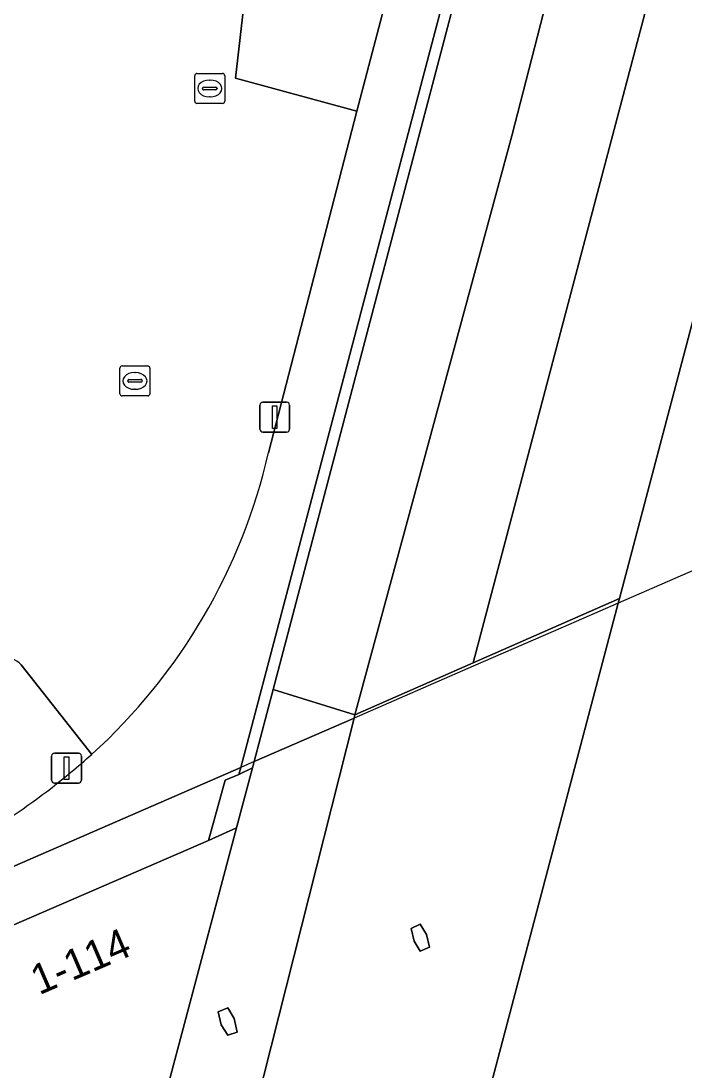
# Model space of a CAD drawing. Extents: x 162026 to 163502, y 387295 to 388169.
# Drawn here: x 162521.14 to 162543.26, y 387578.08 to 387613.06 of the extents above; entities that cross this region are included whole.
import ezdxf

# ---------------------------------------------------------------- set-up
doc = ezdxf.new("R2010")
doc.units = 0
for name, color, linetype in [('IMGEO_Groenvoorziening', 7, 'Continuous'), ('IMGEO_Kolk', 7, 'Continuous'), ('IMGEO_Lichtmast', 7, 'Continuous'), ('IMGEO_Meer_plas_ven_vijver', 7, 'Continuous'), ('IMGEO_Muur', 7, 'Continuous'), ('IMGEO_Pand', 7, 'Continuous'), ('IMGEO_Pand_nummerreeks', 7, 'Continuous'), ('IMGEO_Pand_overbouw', 7, 'Continuous'), ('IMGEO_Parkeervlak_open', 7, 'Continuous'), ('IMGEO_Voetpad_gesloten', 7, 'Continuous'), ('IMGEO_Voetpad_halfverhard', 7, 'Continuous'), ('IMGEO_Voetpad_open', 7, 'Continuous')]:
    doc.layers.add(name, color=color, linetype=linetype)

msp = doc.modelspace()

# ---------------------------------------------------------------- linework, layer by layer
at = {"layer": 'IMGEO_Groenvoorziening'}
for points in [[(162533.737, 387615.429), (162500, 387619.183), (162487.76, 387620.545), (162486.54, 387620.183), (162485.997, 387619.147), (162485.01, 387615.3), (162485.44, 387615.209), (162486.612, 387619.739), (162486.783, 387620.056), (162487.07, 387620.199), (162500, 387618.78), (162528.793, 387615.62), (162528.288, 387611.152), (162532.332, 387610.054)], [(162529.541, 387590.792), (162532.267, 387589.952), (162537.49, 387609.232), (162539.016, 387615.147), (162537.498, 387615.198), (162536.655, 387615.281), (162536.005, 387615.344)]]:
    msp.add_lwpolyline(points, close=True, dxfattribs=at)
msp.add_lwpolyline([(162542.722, 387615.042), (162542.55, 387615.042), (162542.379, 387615.043), (162536.202, 387591.682), (162541.075, 387593.824), (162543.885, 387604.461), (162560.534, 387602.953), (162598.893, 387619.385)], dxfattribs=at)
at = {"layer": 'IMGEO_Kolk'}
for p, q in [((162526.93, 387610.386), (162526.93, 387611.238)), ((162527.005, 387611.312), (162527.857, 387611.312)), ((162527.418, 387611.092), (162527.443, 387611.092)), ((162527.931, 387611.238), (162527.931, 387610.386)), ((162527.189, 387610.806), (162527.189, 387610.818)), ((162527.627, 387610.769), (162527.229, 387610.769)), ((162527.232, 387610.855), (162527.63, 387610.855)), ((162527.673, 387610.818), (162527.673, 387610.806)), ((162527.441, 387610.532), (162527.416, 387610.532)), ((162527.857, 387610.312), (162527.005, 387610.312)), ((162524.438, 387600.644), (162524.438, 387601.496)), ((162524.513, 387601.57), (162525.365, 387601.57)), ((162524.926, 387601.35), (162524.951, 387601.35)), ((162525.439, 387601.496), (162525.439, 387600.644)), ((162524.697, 387601.064), (162524.697, 387601.076)), ((162525.135, 387601.027), (162524.737, 387601.027)), ((162524.74, 387601.113), (162525.138, 387601.113)), ((162525.181, 387601.076), (162525.181, 387601.064)), ((162525.365, 387600.57), (162524.513, 387600.57)), ((162524.949, 387600.79), (162524.924, 387600.79))]:
    msp.add_line(p, q, dxfattribs=at)
for points in [[(162526.93, 387610.386), (162526.93, 387611.238)], [(162527.005, 387611.312), (162527.857, 387611.312)], [(162527.931, 387611.238), (162527.931, 387610.386)], [(162527.857, 387610.312), (162527.005, 387610.312)], [(162524.438, 387600.644), (162524.438, 387601.496)], [(162524.513, 387601.57), (162525.365, 387601.57)], [(162525.439, 387601.496), (162525.439, 387600.644)], [(162525.365, 387600.57), (162524.513, 387600.57)]]:
    msp.add_lwpolyline(points, dxfattribs=at)
for centre, radius, start, end in [((162527.007, 387611.236), 0.0765, 91.552, 178.448), ((162527.007, 387611.236), 0.0765, 91.552, 178.448), ((162527.855, 387611.236), 0.0765, 1.552, 88.448), ((162527.855, 387611.236), 0.0765, 1.552, 88.448), ((162527.229, 387610.815), 0.0403, 85.8775, 175.7526), ((162527.226, 387610.805), 0.0366, 178.938, 274.7102), ((162527.63, 387610.812), 0.043, 264.8664, 352.4533), ((162527.634, 387610.817), 0.0386, 1.7309, 96.639), ((162527.007, 387610.388), 0.0765, 181.552, 268.448), ((162527.007, 387610.388), 0.0765, 181.552, 268.448), ((162527.855, 387610.388), 0.0765, 271.552, 358.448), ((162527.855, 387610.388), 0.0765, 271.552, 358.448), ((162524.515, 387601.494), 0.0765, 91.552, 178.448), ((162524.515, 387601.494), 0.0765, 91.552, 178.448), ((162525.363, 387601.494), 0.0765, 1.552, 88.448), ((162525.363, 387601.494), 0.0765, 1.552, 88.448), ((162524.737, 387601.073), 0.0403, 85.8775, 175.7526), ((162524.734, 387601.063), 0.0366, 178.938, 274.7102), ((162525.138, 387601.07), 0.043, 264.8664, 352.4533), ((162525.142, 387601.075), 0.0386, 1.7309, 96.639), ((162524.515, 387600.646), 0.0765, 181.552, 268.448), ((162524.515, 387600.646), 0.0765, 181.552, 268.448), ((162525.363, 387600.646), 0.0765, 271.552, 358.448), ((162525.363, 387600.646), 0.0765, 271.552, 358.448)]:
    msp.add_arc(centre, radius, start, end, dxfattribs=at)
for centre, major_axis, ratio, start_param, end_param in [((162527.417, 387610.812), (-0.387, 0.002), 0.722429, 4.712389, 7.853982), ((162527.442, 387610.812), (-0.39, 0.002), 0.717154, 1.570796, 4.712389), ((162524.925, 387601.07), (-0.387, 0.002), 0.722429, 4.712389, 7.853982), ((162524.95, 387601.07), (-0.39, 0.002), 0.717154, 1.570796, 4.712389)]:
    msp.add_ellipse(centre, major_axis=major_axis, ratio=ratio, start_param=start_param, end_param=end_param, dxfattribs=at)
at = {"layer": 'IMGEO_Lichtmast'}
for p, q in [((162529.098, 387599.463), (162529.098, 387600.263)), ((162529.098, 387600.263), (162529.098, 387599.463)), ((162529.198, 387600.363), (162529.988, 387600.363)), ((162529.988, 387600.363), (162529.198, 387600.363)), ((162530.088, 387600.263), (162530.088, 387599.463)), ((162530.088, 387599.463), (162530.088, 387600.263)), ((162529.988, 387599.363), (162529.198, 387599.363)), ((162529.198, 387599.363), (162529.988, 387599.363)), ((162522.264, 387588.671), (162523.054, 387588.671)), ((162523.054, 387588.671), (162522.264, 387588.671)), ((162522.164, 387587.771), (162522.164, 387588.571)), ((162522.164, 387588.571), (162522.164, 387587.771)), ((162523.154, 387588.571), (162523.154, 387587.771)), ((162523.154, 387587.771), (162523.154, 387588.571)), ((162523.054, 387587.671), (162522.264, 387587.671)), ((162522.264, 387587.671), (162523.054, 387587.671))]:
    msp.add_line(p, q, dxfattribs=at)
for points in [[(162529.518, 387600.238), (162529.668, 387600.238), (162529.668, 387599.488), (162529.518, 387599.488), (162529.518, 387600.238)], [(162522.584, 387588.546), (162522.734, 387588.546), (162522.734, 387587.796), (162522.584, 387587.796), (162522.584, 387588.546)]]:
    msp.add_lwpolyline(points, dxfattribs=at)
for centre, start, end in [((162529.198, 387600.263), 90, 180), ((162529.198, 387600.263), 90, 180), ((162529.988, 387600.263), 0, 90), ((162529.988, 387600.263), 360, 90), ((162529.198, 387599.463), 180, 270), ((162529.198, 387599.463), 180, 270), ((162529.988, 387599.463), 270, 0), ((162529.988, 387599.463), 270, 0), ((162522.264, 387588.571), 90, 180), ((162522.264, 387588.571), 90, 180), ((162523.054, 387588.571), 0, 90), ((162523.054, 387588.571), 360, 90), ((162522.264, 387587.771), 180, 270), ((162522.264, 387587.771), 180, 270), ((162523.054, 387587.771), 270, 0), ((162523.054, 387587.771), 270, 0)]:
    msp.add_arc(centre, 0.1, start, end, dxfattribs=at)
at = {"layer": 'IMGEO_Meer_plas_ven_vijver'}
msp.add_lwpolyline([(162588.875, 387597.053), (162588.93, 387597.558), (162590.5, 387612.04), (162567.893, 387602.287), (162562.047, 387602.816), (162560.534, 387602.953), (162543.885, 387604.461), (162541.075, 387593.824), (162541.034, 387593.668), (162535.981, 387574.539), (162535.896, 387574.133), (162534.981, 387570.755), (162562.211, 387582.543), (162587.069, 387580.384)], close=True, dxfattribs=at)
at = {"layer": 'IMGEO_Muur'}
for points in [[(162534.745, 387582.211), (162534.652, 387582.629), (162534.439, 387582.975), (162534.133, 387582.83), (162534.235, 387582.41), (162534.443, 387582.078)], [(162528.347, 387579.381), (162528.243, 387579.834), (162528.032, 387580.186), (162527.714, 387580.05), (162527.806, 387579.623), (162528.029, 387579.272)]]:
    msp.add_lwpolyline(points, close=True, dxfattribs=at)
at = {"layer": 'IMGEO_Pand'}
for points in [[(162504.499, 387578.859), (162500, 387579.363), (162498.604, 387579.52), (162498.821, 387581.124), (162499.099, 387581.104), (162499.111, 387581.27), (162499.127, 387581.396), (162476.705, 387583.918), (162476.678, 387583.68), (162476.361, 387580.909), (162474.912, 387568.215), (162475.334, 387568.167), (162500, 387565.373), (162519.338, 387563.182), (162517.955, 387566.473), (162521.057, 387567.837), (162524.967, 387569.533), (162524.89, 387569.718), (162523.891, 387572.131), (162522.764, 387574.851), (162525.655, 387576.16), (162528.323, 387586.18)], [(162528.323, 387586.18), (162527.391, 387585.763), (162519.405, 387582.313), (162518.991, 387582.123), (162519.117, 387581.76), (162515.65, 387580.277)]]:
    msp.add_lwpolyline(points, dxfattribs=at)
at = {"layer": 'IMGEO_Pand_overbouw'}
for points in [[(162589.229, 387614.65), (162562.047, 387602.816), (162541.034, 387593.668), (162539.2, 387592.869), (162536.202, 387591.564), (162532.238, 387589.839), (162528.908, 387588.389), (162528.461, 387588.194), (162514.525, 387582.127)], [(162515.65, 387580.277), (162519.117, 387581.76), (162518.991, 387582.123), (162519.405, 387582.313), (162527.391, 387585.763), (162528.323, 387586.18), (162525.655, 387576.16), (162522.764, 387574.851), (162523.891, 387572.131), (162524.89, 387569.718), (162526.971, 387570.622), (162527.405, 387570.811), (162530.712, 387572.249), (162534.116, 387573.729), (162535.981, 387574.539), (162588.93, 387597.558), (162592.789, 387599.235)]]:
    msp.add_lwpolyline(points, dxfattribs=at)
at = {"layer": 'IMGEO_Parkeervlak_open'}
for points in [[(162529.386, 387598.68), (162532.332, 387610.054), (162528.288, 387611.152), (162528.793, 387615.62), (162500, 387618.78), (162487.07, 387620.199), (162486.783, 387620.056), (162486.612, 387619.739), (162485.44, 387615.209), (162485.01, 387615.3), (162484.622, 387615.382), (162484.454, 387614.723), (162483.993, 387612.725), (162483.419, 387610.897), (162483.171, 387609.602), (162484.003, 387609.476), (162478.042, 387586.171), (162500, 387583.699), (162506.982, 387582.913), (162508.598, 387582.75), (162510.434, 387582.843)], [(162521.143, 387591.608), (162523.499, 387588.631)]]:
    msp.add_lwpolyline(points, dxfattribs=at)
for centre, radius, start, end in [((162510.472, 387603.012), 19.404, 312.1729, 347.1011), ((162520.739, 387591.324), 0.494, 35.1425, 122.3366)]:
    msp.add_arc(centre, radius, start, end, dxfattribs=at)
at = {"layer": 'IMGEO_Voetpad_gesloten'}
for points in [[(162541.034, 387593.668), (162541.075, 387593.824), (162536.202, 387591.682), (162532.267, 387589.952), (162532.238, 387589.839), (162528.225, 387573.93), (162527.405, 387570.811), (162530.712, 387572.249), (162534.116, 387573.729), (162535.981, 387574.539)], [(162534.235, 387582.41), (162534.133, 387582.83), (162534.439, 387582.975), (162534.652, 387582.629), (162534.745, 387582.211), (162534.443, 387582.078)]]:
    msp.add_lwpolyline(points, close=True, dxfattribs=at)
at = {"layer": 'IMGEO_Voetpad_halfverhard'}
msp.add_lwpolyline([(162539.016, 387615.147), (162537.49, 387609.232), (162532.267, 387589.952), (162536.202, 387591.682), (162542.379, 387615.043)], close=True, dxfattribs=at)
at = {"layer": 'IMGEO_Voetpad_open'}
for points in [[(162514.525, 387582.127), (162528.461, 387588.194), (162535.674, 387615.505), (162535.953, 387615.553), (162533.828, 387615.777), (162533.737, 387615.429), (162532.332, 387610.054), (162529.386, 387598.68)], [(162523.499, 387588.631), (162521.143, 387591.608)], [(162515.65, 387580.277), (162519.117, 387581.76), (162518.991, 387582.123), (162519.405, 387582.313), (162527.391, 387585.763), (162527.941, 387587.771), (162528.399, 387587.961), (162528.461, 387588.194), (162514.525, 387582.127)]]:
    msp.add_lwpolyline(points, dxfattribs=at)
for points in [[(162529.541, 387590.792), (162536.005, 387615.344), (162536.048, 387615.506), (162535.953, 387615.553), (162535.674, 387615.505), (162528.461, 387588.194), (162528.399, 387587.961), (162528.853, 387588.181), (162528.908, 387588.389)], [(162532.238, 387589.839), (162532.267, 387589.952), (162529.541, 387590.792), (162528.908, 387588.389)], [(162528.225, 387573.93), (162532.238, 387589.839), (162528.908, 387588.389), (162528.853, 387588.181), (162528.323, 387586.18), (162525.655, 387576.16), (162522.764, 387574.851), (162523.891, 387572.131), (162527.817, 387573.82)], [(162528.853, 387588.181), (162528.399, 387587.961), (162527.941, 387587.771), (162527.391, 387585.763), (162528.323, 387586.18)], [(162528.029, 387579.272), (162527.806, 387579.623), (162527.714, 387580.05), (162528.032, 387580.186), (162528.243, 387579.834), (162528.347, 387579.381)]]:
    msp.add_lwpolyline(points, close=True, dxfattribs=at)
for centre, radius, start, end in [((162510.472, 387603.012), 19.404, 312.1729, 347.1011), ((162520.739, 387591.324), 0.494, 35.1425, 122.3366), ((162511.186, 387602.184), 18.311, 309.3971, 312.2547), ((162511.186, 387602.184), 18.311, 309.3971, 312.2547), ((162508.165, 387605.605), 22.872, 293.7279, 309.8063), ((162508.165, 387605.605), 22.872, 293.7279, 309.8063)]:
    msp.add_arc(centre, radius, start, end, dxfattribs=at)

# ---------------------------------------------------------------- texts
at = {"layer": 'IMGEO_Pand_nummerreeks'}
msp.add_text('1-114', height=1, rotation=23.3646, dxfattribs=at).set_placement((162521.747, 387580.601))

doc.saveas('drawing.dxf')
